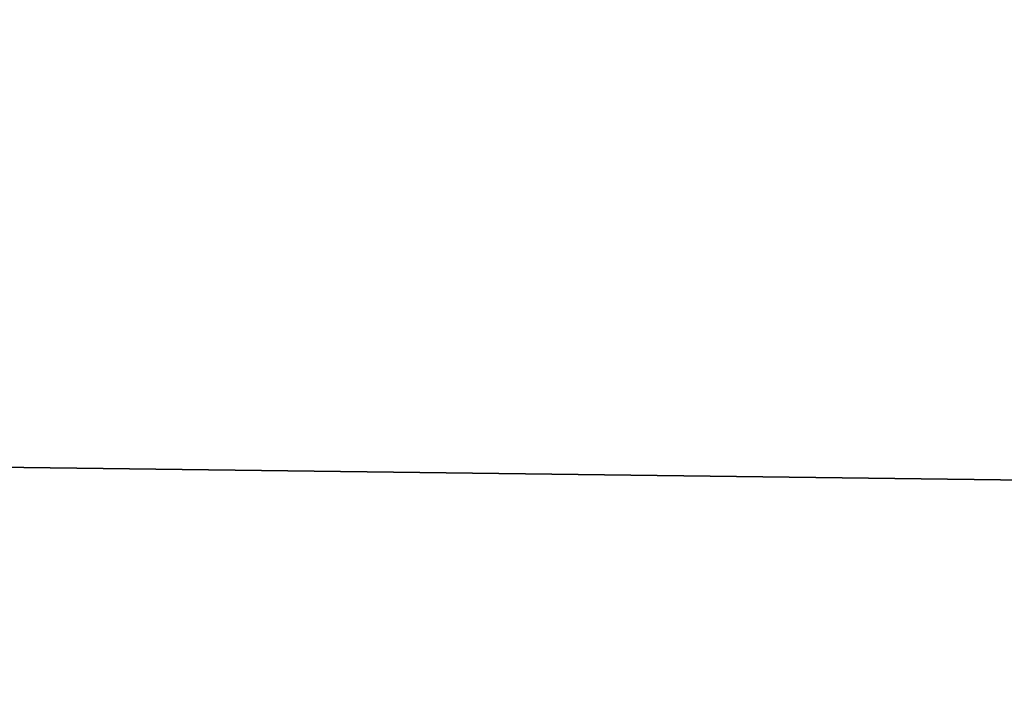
# Model space of a CAD drawing. Extents: x -200 to 200, y -832 to 754.
# Tile 610 of 656: x -104.366 to -103.941, y 675.706 to 675.993. Entities that reach past the tile are written whole.
import ezdxf

# ---------------------------------------------------------------- set-up
doc = ezdxf.new("R2010")
doc.units = 0
doc.header["$LTSCALE"] = 74.25
for name, color, linetype in [('1713', 7, 'CONTINUOUS'), ('740', 7, 'CONTINUOUS'), ('829', 7, 'CONTINUOUS'), ('830', 7, 'CONTINUOUS'), ('831', 7, 'CONTINUOUS'), ('849', 7, 'CONTINUOUS')]:
    doc.layers.add(name, color=color, linetype=linetype)

msp = doc.modelspace()

# ---------------------------------------------------------------- linework, layer by layer
at = {"layer": '1713', "color": 7, "linetype": 'CONTINUOUS'}
msp.add_3dface([(-100, 676.85832, 68.65), (-106.34284, 674.3908, 68.65), (-100, 675.63358, 68.62499), (-100, 676.85832, 68.65)], dxfattribs=at)
at = {"layer": '740', "color": 7, "linetype": 'CONTINUOUS'}
for points in [[(160, 676.5, 9.52628), (-160, 676.5, 9.52628), (-160, 672.47372, 5.5), (160, 676.5, 9.52628)], [(160, 676.5, -9.52628), (160, 672.47372, -5.5), (-160, 676.5, -9.52628), (160, 676.5, -9.52628)], [(160, 672.47372, 5.5), (160, 676.5, 9.52628), (-160, 672.47372, 5.5), (160, 672.47372, 5.5)], [(160, 672.47372, -5.5), (-160, 672.47372, -5.5), (-160, 676.5, -9.52628), (160, 672.47372, -5.5)]]:
    msp.add_3dface(points, dxfattribs=at)
at = {"layer": '829', "color": 7, "linetype": 'CONTINUOUS'}
msp.add_3dface([(-100, 676.85832, 68.65), (-106.51238, 676.08224, 68.65), (-106.34284, 674.3908, 68.65), (-100, 676.85832, 68.65)], dxfattribs=at)
at = {"layer": '830', "color": 7, "linetype": 'CONTINUOUS'}
for points in [[(-104.48799, 676.32146, 15.65), (-100, 677.5, 15.65), (-92.44463, 673.96071, 15.65), (-104.48799, 676.32146, 15.65)], [(-107.80117, 673.70147, 15.65), (-104.48799, 676.32146, 15.65), (-100, 674.6, 15.65), (-107.80117, 673.70147, 15.65)], [(-104.48799, 676.32146, 15.65), (-92.44463, 673.96071, 15.65), (-100, 674.6, 15.65), (-104.48799, 676.32146, 15.65)]]:
    msp.add_3dface(points, dxfattribs=at)
at = {"layer": '831', "color": 7, "linetype": 'CONTINUOUS'}
msp.add_3dface([(-104.28184, 677.5412, 16.65), (-107.43117, 675.46184, 16.65), (-104.75858, 677.30924, 28.20115), (-104.28184, 677.5412, 16.65)], dxfattribs=at)
at = {"layer": '849', "color": 7, "linetype": 'CONTINUOUS'}
msp.add_3dface([(-104.48799, 676.32146, 15.65), (-107.43117, 675.46184, 16.65), (-104.28184, 677.5412, 16.65), (-104.48799, 676.32146, 15.65)], dxfattribs=at)

doc.saveas('drawing.dxf')
